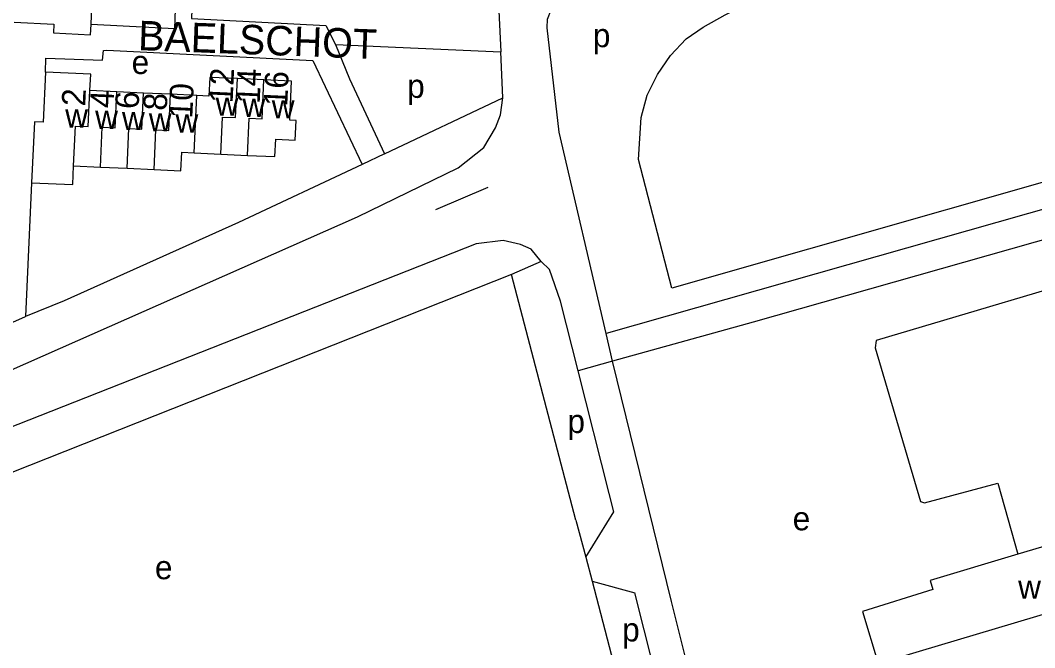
# Model space of a CAD drawing. Extents: x 163026 to 166241, y 382475 to 384501.
# Drawn here: x 164704.5 to 164876.6, y 383524.4 to 383630.7 of the extents above; entities that cross this region are included whole.
import ezdxf

# ---------------------------------------------------------------- set-up
doc = ezdxf.new("R2010")
doc.units = 0
for name, color, linetype in [('BLT_Basislijn', 7, 'Continuous'), ('BLT_Bebouwing', 7, 'Continuous'), ('BLT_Centroide', 7, 'Continuous'), ('BLT_Huisnummer', 7, 'Continuous'), ('BLT_Huisnummer_ tussenligend', 7, 'Continuous'), ('BLT_Onderverdeling_panden', 7, 'Continuous'), ('BLT_Straatnaam', 7, 'Continuous'), ('BLT_Vlakafsluiter', 7, 'Continuous')]:
    doc.layers.add(name, color=color, linetype=linetype)

msp = doc.modelspace()

# ---------------------------------------------------------------- linework, layer by layer
at = {"layer": 'BLT_Basislijn'}
for p, q in [((164784.26, 383661.17), (164786, 383625.39)), ((164757.97, 383626.61), (164786, 383625.39)), ((164786.37, 383617.55), (164786, 383625.39)), ((164766.3, 383608.1), (164786.37, 383617.55)), ((164766.3, 383608.1), (164762.47, 383606.26)), ((164910.1, 383607.78), (164803.88, 383577.65)), ((164706.42, 383603.17), (164705.39, 383580.51)), ((164775, 383598.65), (164783.85, 383602.42)), ((164792.86, 383589.8), (164787.8, 383587.61)), ((164798.75, 383545.96), (164787.8, 383587.61)), ((164700.28, 383578.28), (164705.39, 383580.51)), ((164828.81, 383579.52), (164804.98, 383572.92)), ((164804.98, 383572.92), (164803.88, 383577.65)), ((164814.96, 383532.18), (164804.98, 383572.92)), ((164805.19, 383547.38), (164804.38, 383550.52)), ((164800.43, 383539.72), (164805.19, 383547.38)), ((164798.75, 383545.96), (164800.43, 383539.72)), ((164800.43, 383539.72), (164801.51, 383535.66)), ((164801.51, 383535.66), (164809.23, 383505.99)), ((164801.51, 383535.66), (164808.72, 383533.66)), ((164819.85, 383512.59), (164814.96, 383532.18))]:
    msp.add_line(p, q, dxfattribs=at)
for points in [[(164908.12, 383611.86), (164815.04, 383585.32), (164809.35, 383607.14), (164809.84, 383614.24), (164810.84, 383618.03), (164812.57, 383621.52), (164814.8, 383624.76), (164817.45, 383627.55), (164820.32, 383629.53), (164824.09, 383631.63), (164928.7, 383685.89)], [(164731.64, 383657.84), (164730.67, 383629.24), (164716.51, 383629.98)], [(164734.23, 383649.67), (164733.57, 383630.99), (164756.32, 383629.8), (164757.97, 383626.61)], [(164316.74, 383637.52), (164399.59, 383569.15), (164439.68, 383536.44), (164449.09, 383529.98), (164458.65, 383524.65), (164472.19, 383518.92), (164485.74, 383514.54), (164499.92, 383512), (164504.7, 383511.64), (164519.36, 383511.35), (164533, 383512.62), (164547.18, 383515.25), (164581.89, 383525.04), (164642.18, 383547.36), (164693.59, 383567.42), (164700, 383570.19), (164761.7, 383597.42), (164778.75, 383605.71), (164783.1, 383609.13), (164785.13, 383612.46), (164785.97, 383614.66), (164786.37, 383617.55)], [(164803.88, 383577.65), (164795.88, 383611.76), (164793.89, 383629.41), (164793.93, 383630.88), (164794.53, 383632.47), (164796.92, 383634.77)], [(164757.97, 383626.61), (164760.36, 383620.8), (164766.3, 383608.1)], [(164708.75, 383621.94), (164708.82, 383624.27), (164718.47, 383623.95), (164718.62, 383625.58), (164719.16, 383625.65), (164754.13, 383623.9), (164762.47, 383606.26)], [(164762.47, 383606.26), (164741.5, 383596.41), (164711.93, 383583.14), (164705.39, 383580.51)], [(164912.32, 383603.21), (164828.81, 383579.52)], [(164792.86, 383589.8), (164791.18, 383591.89), (164789.33, 383592.7), (164786.4, 383593.36), (164781.85, 383592.83), (164700, 383560.63), (164637.79, 383536.01)], [(164926.6, 383544.47), (164918.33, 383575.27), (164916.43, 383579.18), (164914.23, 383581.74), (164912.05, 383583.49), (164911.16, 383583.85), (164907.99, 383584.66), (164900.07, 383585.28), (164897.49, 383590.17), (164893.84, 383589.54), (164849.67, 383576.42), (164849.5, 383575.18), (164857.18, 383549.13), (164857.86, 383548.94), (164870.31, 383552.26), (164873.71, 383540.22)], [(164799.11, 383571.29), (164796.11, 383583.12), (164794.27, 383588.48), (164792.86, 383589.8)], [(164787.8, 383587.61), (164700, 383552.86), (164645.73, 383531.25), (164634.42, 383526.8)], [(164804.38, 383550.52), (164799.11, 383571.29)], [(164813.44, 383515.1), (164808.72, 383533.66)]]:
    msp.add_lwpolyline(points, dxfattribs=at)
at = {"layer": 'BLT_Bebouwing'}
for p, q in [((164716.51, 383629.98), (164716.81, 383636.63)), ((164745.84, 383620.62), (164741.32, 383620.83)), ((164720.87, 383618.58), (164716.31, 383618.79)), ((164725.42, 383618.38), (164720.87, 383618.58)), ((164729.97, 383618.17), (164725.42, 383618.38)), ((164734.46, 383617.96), (164729.97, 383618.17)), ((164733.97, 383608.24), (164738.54, 383608.03)), ((164738.54, 383608.03), (164743.06, 383607.82)), ((164713.53, 383606.03), (164718.09, 383605.83)), ((164718.09, 383605.83), (164722.64, 383605.62)), ((164722.64, 383605.62), (164727.19, 383605.41)), ((164850, 383521.68), (164880.15, 383530.69))]:
    msp.add_line(p, q, dxfattribs=at)
for points in [[(164703.49, 383630.38), (164710.2, 383630.07), (164710.13, 383628.56), (164716.43, 383628.27), (164716.51, 383629.98)], [(164708.75, 383621.94), (164708.36, 383613.42), (164706.89, 383613.48), (164706.42, 383603.17)], [(164716.31, 383618.79), (164716.44, 383621.59), (164708.75, 383621.94)], [(164741.32, 383620.83), (164736.65, 383621.04), (164736.5, 383617.87), (164734.46, 383617.96)], [(164743.06, 383607.82), (164747.69, 383607.61), (164747.82, 383610.55), (164751.11, 383610.4), (164751.27, 383613.75), (164750.21, 383613.8), (164750.51, 383620.41), (164745.84, 383620.62)], [(164727.19, 383605.41), (164731.74, 383605.2), (164731.88, 383608.33), (164733.97, 383608.24)], [(164706.42, 383603.17), (164713.39, 383602.85), (164713.53, 383606.03)], [(164886.74, 383532.67), (164883.27, 383543.06), (164873.71, 383540.22)], [(164873.71, 383540.22), (164858.83, 383535.79), (164859.29, 383534.23), (164847.38, 383530.51), (164850, 383521.68)]]:
    msp.add_lwpolyline(points, dxfattribs=at)
at = {"layer": 'BLT_Onderverdeling_panden'}
msp.add_line((164733.97, 383608.24), (164734.46, 383617.96), dxfattribs=at)
for points in [[(164738.54, 383608.03), (164738.82, 383614.31), (164741.02, 383614.21), (164741.32, 383620.83)], [(164743.06, 383607.82), (164743.34, 383614.11), (164745.54, 383614.01), (164745.84, 383620.62)], [(164713.53, 383606.03), (164713.84, 383612.78), (164716.04, 383612.68), (164716.31, 383618.79)], [(164718.09, 383605.83), (164718.39, 383612.57), (164720.59, 383612.47), (164720.87, 383618.58)], [(164722.64, 383605.62), (164722.94, 383612.36), (164725.14, 383612.26), (164725.42, 383618.38)], [(164727.19, 383605.41), (164727.49, 383612.16), (164729.69, 383612.05), (164729.97, 383618.17)]]:
    msp.add_lwpolyline(points, dxfattribs=at)
at = {"layer": 'BLT_Vlakafsluiter'}
msp.add_line((164804.98, 383572.92), (164799.11, 383571.29), dxfattribs=at)

# ---------------------------------------------------------------- texts
at = {"layer": 'BLT_Centroide'}
for s, p in [('p', (164801.62, 383626.15)), ('e', (164723.39, 383621.6)), ('p', (164770.12, 383617.56)), ('w', (164737.64, 383614.53)), ('w', (164742.19, 383614.33)), ('w', (164747.16, 383614.09)), ('w', (164712.12, 383612.53)), ('w', (164717.2, 383612.31)), ('w', (164721.75, 383612.09)), ('w', (164726.3, 383611.89)), ('w', (164730.83, 383611.69)), ('p', (164797.31, 383560.76)), ('e', (164835.52, 383544.27)), ('e', (164727.34, 383535.98)), ('w', (164873.76, 383532.66)), ('p', (164806.59, 383525.44))]:
    msp.add_text(s, height=4, dxfattribs=at).set_placement(p)
at = {"layer": 'BLT_Huisnummer'}
for s, p in [('16', (164749.78, 383616.07)), ('10', (164733.67, 383614.02)), ('2', (164715.51, 383616.07)), ('6', (164724.57, 383615.61))]:
    msp.add_text(s, height=4, rotation=87.3869, dxfattribs=at).set_placement(p)
at = {"layer": 'BLT_Huisnummer_ tussenligend'}
for s, p in [('12', (164740.51, 383616.61)), ('14', (164745.1, 383616.48)), ('4', (164720.28, 383615.76)), ('8', (164729.34, 383615.34))]:
    msp.add_text(s, height=4, rotation=87.3869, dxfattribs=at).set_placement(p)
at = {"layer": 'BLT_Straatnaam'}
msp.add_text('BAELSCHOT', height=5, rotation=357.8668, dxfattribs=at).set_placement((164724.43, 383625.65))

doc.saveas('drawing.dxf')
